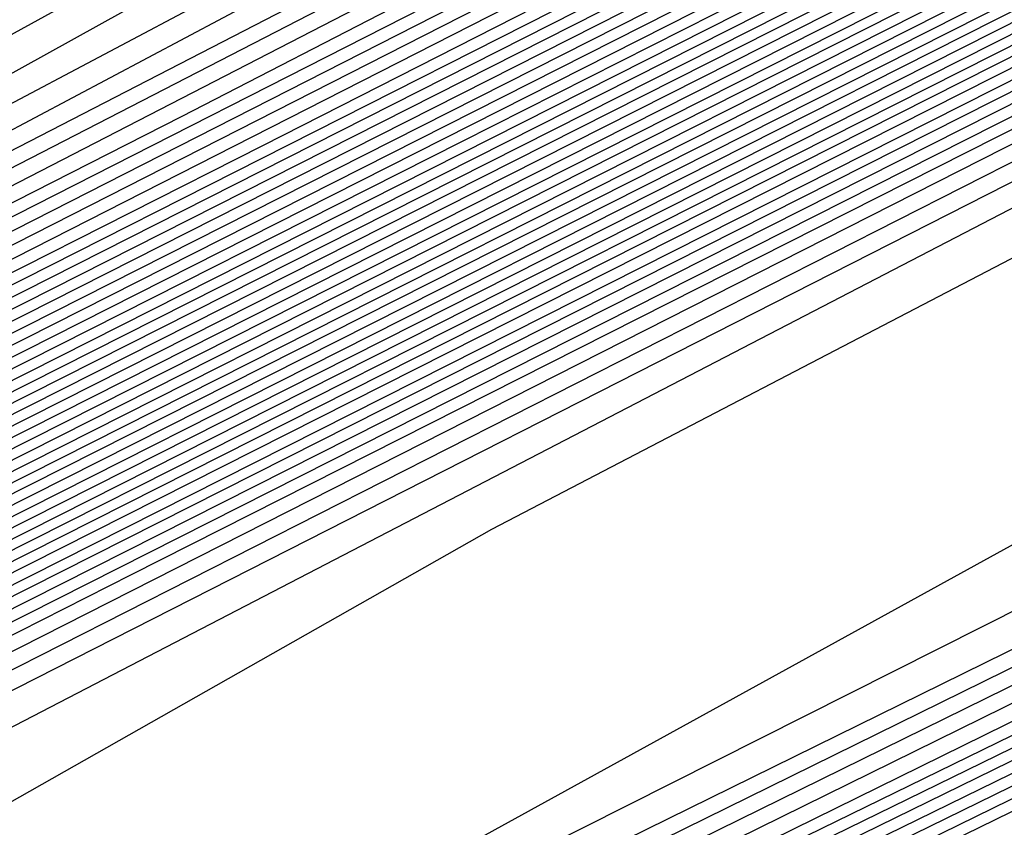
# Model space of a CAD drawing. Extents: x 3249832 to 3255657, y 13789405 to 13793316.
# Tile 531 of 656: x 3254751.65 to 3254753.07, y 13790605.83 to 13790606.99. Entities that reach past the tile are written whole.
import ezdxf

# ---------------------------------------------------------------- set-up
doc = ezdxf.new("R2010")
doc.units = 0
doc.header["$LTSCALE"] = 100
doc.header["$MEASUREMENT"] = 0
for name, color, linetype in [('GRATIO_CON', 10, 'CONTINUOUS'), ('GRATIO_ICON', 7, 'CONTINUOUS'), ('TARGETS_EAST', 7, 'CONTINUOUS')]:
    doc.layers.add(name, color=color, linetype=linetype)

# ---------------------------------------------------------------- blocks, each defined once
blk = doc.blocks.new('Gratio_032316_contours')
at = {"layer": 'GRATIO_CON', "color": 1, "linetype": 'Continuous', "flags": 128}
for points in [[(3254643.9573, 13790552.6097), (3254661.9705, 13790561.3498), (3254683.1246, 13790571.6892), (3254701.0934, 13790580.4969), (3254711.1333, 13790585.4226), (3254714.8321, 13790587.2398), (3254715.3601, 13790587.5029), (3254715.3596, 13790587.5069), (3254715.3595, 13790587.5098), (3254715.3603, 13790587.5104), (3254715.8805, 13790587.7597), (3254719.5093, 13790589.5191), (3254729.3537, 13790594.3022), (3254746.9632, 13790602.8693), (3254767.6581, 13790612.9672), (3254785.2011, 13790621.5892)], [(3254645.7757, 13790553.5142), (3254663.3285, 13790562.0309), (3254683.9419, 13790572.1067), (3254701.4513, 13790580.6909), (3254711.2342, 13790585.4933), (3254714.8385, 13790587.2659), (3254715.3542, 13790587.5212), (3254715.853, 13790587.7617), (3254719.3325, 13790589.4492), (3254728.7721, 13790594.0356), (3254745.6576, 13790602.2505), (3254765.5015, 13790611.9331), (3254782.3232, 13790620.2006)], [(3254647.5941, 13790554.4186), (3254664.6865, 13790562.712), (3254684.7593, 13790572.5235), (3254701.8095, 13790580.8826), (3254711.336, 13790585.5591), (3254714.8458, 13790587.2852), (3254715.348, 13790587.5339), (3254715.8254, 13790587.7641), (3254719.1557, 13790589.3793), (3254728.1905, 13790593.7691), (3254744.3519, 13790601.6317), (3254763.3449, 13790610.8991), (3254779.4453, 13790618.8121)], [(3254651.2308, 13790556.2274), (3254667.4026, 13790564.0741), (3254686.3942, 13790573.3572), (3254702.526, 13790581.266), (3254711.5395, 13790585.6907), (3254714.8603, 13790587.3239), (3254715.3355, 13790587.5594), (3254715.7702, 13790587.7691), (3254718.8022, 13790589.2396), (3254727.0274, 13790593.236), (3254741.7406, 13790600.3941), (3254759.0318, 13790608.8311), (3254773.6894, 13790616.035)], [(3254653.0492, 13790557.1319), (3254668.7606, 13790564.7552), (3254687.2116, 13790573.774), (3254702.8843, 13790581.4577), (3254711.6412, 13790585.7564), (3254714.8676, 13790587.3433), (3254715.3293, 13790587.5721), (3254715.7426, 13790587.7716), (3254718.6254, 13790589.1697), (3254726.4458, 13790592.9695), (3254740.435, 13790599.7753), (3254756.8752, 13790607.7971), (3254770.8115, 13790614.6465), (3254778.5294, 13790618.5309)], [(3254646.2517, 13790553.9528), (3254654.8675, 13790558.0363), (3254670.1186, 13790565.4362), (3254688.0291, 13790574.1908), (3254703.2426, 13790581.6494), (3254711.743, 13790585.8222), (3254714.8749, 13790587.3627), (3254715.3231, 13790587.5848), (3254715.7151, 13790587.774), (3254718.4486, 13790589.0998), (3254725.8643, 13790592.703), (3254739.1294, 13790599.1565), (3254754.7186, 13790606.7631), (3254767.9336, 13790613.258), (3254775.252, 13790616.9413)], [(3254648.3232, 13790554.9771), (3254656.6859, 13790558.9407), (3254671.4766, 13790566.1173), (3254688.8465, 13790574.6076), (3254703.6008, 13790581.8411), (3254711.8447, 13790585.888), (3254714.8821, 13790587.382), (3254715.3169, 13790587.5976), (3254715.6875, 13790587.7765), (3254718.2718, 13790589.03), (3254725.2827, 13790592.4364), (3254737.8237, 13790598.5377), (3254752.562, 13790605.7291), (3254765.0557, 13790611.8694), (3254771.9746, 13790615.3518)], [(3254652.466, 13790557.0257), (3254660.3226, 13790560.7496), (3254674.1927, 13790567.4794), (3254690.4813, 13790575.4413), (3254704.3173, 13790582.2246), (3254712.0482, 13790586.0196), (3254714.8967, 13790587.4207), (3254715.3044, 13790587.623), (3254715.6323, 13790587.7815), (3254717.9183, 13790588.8903), (3254724.1196, 13790591.9033), (3254735.2124, 13790597.3001), (3254748.2489, 13790603.6611), (3254759.2998, 13790609.0924), (3254765.4198, 13790612.1726), (3254767.5973, 13790613.3706), (3254767.8046, 13790613.628), (3254767.8447, 13790613.807), (3254768.8446, 13790614.4523), (3254771.7623, 13790616.0293)], [(3254651.241, 13790556.5836), (3254654.5375, 13790558.0501), (3254662.141, 13790561.654), (3254675.5507, 13790568.1605), (3254691.2988, 13790575.8581), (3254704.6756, 13790582.4163), (3254712.1499, 13790586.0854), (3254714.904, 13790587.4401), (3254715.2982, 13790587.6357), (3254715.6047, 13790587.7839), (3254717.7415, 13790588.8204), (3254723.538, 13790591.6368), (3254733.9068, 13790596.6813), (3254746.0923, 13790602.627), (3254756.4219, 13790607.7038), (3254762.1424, 13790610.583), (3254764.1778, 13790611.7028), (3254764.3715, 13790611.9434), (3254764.4337, 13790612.1232), (3254765.5415, 13790612.8137), (3254768.7386, 13790614.5249), (3254774.566, 13790617.5186)], [(3254651.548, 13790556.8702), (3254653.3699, 13790557.6315), (3254656.6089, 13790559.0744), (3254663.9594, 13790562.5584), (3254676.9087, 13790568.8416), (3254692.1162, 13790576.2749), (3254705.0338, 13790582.608), (3254712.2517, 13790586.1512), (3254714.9112, 13790587.4594), (3254715.292, 13790587.6484), (3254715.5771, 13790587.7864), (3254717.5647, 13790588.7505), (3254722.9564, 13790591.3703), (3254732.6011, 13790596.0625), (3254743.9357, 13790601.593), (3254753.544, 13790606.3153), (3254758.865, 13790608.9934), (3254760.7582, 13790610.035), (3254760.9385, 13790610.2589), (3254761.0228, 13790610.4394), (3254762.2384, 13790611.1751), (3254765.7149, 13790613.0205), (3254772.0375, 13790616.2604)], [(3254678.2668, 13790569.5227), (3254692.9336, 13790576.6918), (3254705.3921, 13790582.7997), (3254712.3534, 13790586.217), (3254714.9185, 13790587.4788), (3254715.2858, 13790587.6612), (3254715.5496, 13790587.7889), (3254717.3879, 13790588.6807), (3254722.3749, 13790591.1037), (3254731.2955, 13790595.4436), (3254741.7791, 13790600.559), (3254750.666, 13790604.9267), (3254755.5876, 13790607.4038), (3254757.3387, 13790608.3672), (3254757.5054, 13790608.5743), (3254757.6118, 13790608.7556), (3254758.9353, 13790609.5366), (3254762.6912, 13790611.5161), (3254769.509, 13790615.0021), (3254777.6739, 13790619.1394)], [(3254680.9828, 13790570.8848), (3254694.5684, 13790577.5253), (3254706.1082, 13790583.1826), (3254712.556, 13790586.3474), (3254714.9315, 13790587.5159), (3254715.271, 13790587.6858), (3254715.2714, 13790587.6881), (3254715.2722, 13790587.6892), (3254715.2732, 13790587.689), (3254715.4944, 13790587.7945), (3254717.0344, 13790588.541), (3254721.2117, 13790590.5707), (3254728.6842, 13790594.206), (3254737.4659, 13790598.491), (3254744.9102, 13790602.1497), (3254749.0328, 13790604.2246), (3254750.4996, 13790605.0316), (3254750.6393, 13790605.2051), (3254750.7899, 13790605.388), (3254752.329, 13790606.2594), (3254756.6438, 13790608.5072), (3254764.4521, 13790612.4857), (3254773.7947, 13790617.2146)], [(3254682.3408, 13790571.5658), (3254695.3858, 13790577.9421), (3254706.4664, 13790583.3743), (3254712.6576, 13790586.4132), (3254714.9386, 13790587.5352), (3254715.2646, 13790587.6983), (3254715.2651, 13790587.7006), (3254715.2659, 13790587.7017), (3254715.267, 13790587.7016), (3254715.4668, 13790587.797), (3254716.8576, 13790588.4711), (3254720.6302, 13790590.3041), (3254727.3786, 13790593.5872), (3254735.3094, 13790597.457), (3254742.0323, 13790600.7611), (3254745.7554, 13790602.635), (3254747.0801, 13790603.3639), (3254747.2062, 13790603.5205), (3254747.379, 13790603.7042), (3254749.0259, 13790604.6209), (3254753.6201, 13790607.0028), (3254761.9237, 13790611.2275), (3254771.8551, 13790616.2521)], [(3254683.6989, 13790572.2469), (3254696.2032, 13790578.3589), (3254706.8246, 13790583.566), (3254712.7593, 13790586.4789), (3254714.9457, 13790587.5545), (3254715.2583, 13790587.7108), (3254715.2588, 13790587.7131), (3254715.2597, 13790587.7142), (3254715.2608, 13790587.7142), (3254715.4392, 13790587.7994), (3254716.6808, 13790588.4013), (3254720.0486, 13790590.0376), (3254726.0729, 13790592.9684), (3254733.1528, 13790596.423), (3254739.1543, 13790599.3726), (3254742.478, 13790601.0454), (3254743.6606, 13790601.6961), (3254743.7731, 13790601.8359), (3254743.968, 13790602.0204), (3254745.7228, 13790602.9823), (3254750.5964, 13790605.4984), (3254759.3952, 13790609.9692), (3254769.9155, 13790615.2897), (3254779.2011, 13790619.9784)], [(3254685.0569, 13790572.928), (3254697.0206, 13790578.7757), (3254707.1829, 13790583.7577), (3254712.8609, 13790586.5447), (3254714.9528, 13790587.5738), (3254715.2519, 13790587.7234), (3254715.2526, 13790587.7256), (3254715.2535, 13790587.7267), (3254715.2546, 13790587.7269), (3254715.4116, 13790587.8019), (3254716.504, 13790588.3314), (3254719.4671, 13790589.7711), (3254724.7673, 13790592.3496), (3254730.9962, 13790595.389), (3254736.2764, 13790597.9841), (3254739.2006, 13790599.4558), (3254740.241, 13790600.0283), (3254740.3401, 13790600.1513), (3254740.5571, 13790600.3366), (3254742.4197, 13790601.3437), (3254747.5727, 13790603.994), (3254756.8668, 13790608.711), (3254767.9759, 13790614.3273), (3254777.7802, 13790619.2776)], [(3254687.7729, 13790574.2901), (3254698.6554, 13790579.6094), (3254707.8993, 13790584.1411), (3254713.0642, 13790586.6762), (3254714.9671, 13790587.6123), (3254715.2393, 13790587.7484), (3254715.24, 13790587.7505), (3254715.241, 13790587.7518), (3254715.2422, 13790587.7521), (3254715.3565, 13790587.8068), (3254716.1504, 13790588.1917), (3254718.3039, 13790589.238), (3254722.156, 13790591.112), (3254726.683, 13790593.3209), (3254730.5206, 13790595.207), (3254732.6458, 13790596.2766), (3254733.4019, 13790596.6927), (3254733.4739, 13790596.7821), (3254733.7351, 13790596.969), (3254735.8135, 13790598.0666), (3254741.5253, 13790600.9852), (3254751.8099, 13790606.1945), (3254764.0967, 13790612.4024), (3254774.9383, 13790617.8759)], [(3254689.131, 13790574.9712), (3254699.4729, 13790580.0262), (3254708.2575, 13790584.3328), (3254713.1658, 13790586.742), (3254714.9742, 13790587.6316), (3254715.2329, 13790587.761), (3254715.2337, 13790587.763), (3254715.2348, 13790587.7643), (3254715.2359, 13790587.7648), (3254715.3289, 13790587.8092), (3254715.9737, 13790588.1218), (3254717.7224, 13790588.9714), (3254720.8504, 13790590.4932), (3254724.5264, 13790592.2869), (3254727.6426, 13790593.8185), (3254729.3684, 13790594.687), (3254729.9824, 13790595.0249), (3254730.0409, 13790595.0975), (3254730.3242, 13790595.2852), (3254732.5104, 13790596.428), (3254738.5016, 13790599.4807), (3254749.2814, 13790604.9363), (3254762.1571, 13790611.44), (3254773.5174, 13790617.1751)], [(3254690.489, 13790575.6522), (3254700.2903, 13790580.443), (3254708.6157, 13790584.5245), (3254713.2674, 13790586.8077), (3254714.9813, 13790587.6509), (3254715.2266, 13790587.7735), (3254715.2275, 13790587.7755), (3254715.2286, 13790587.7768), (3254715.2297, 13790587.7774), (3254715.3013, 13790587.8117), (3254715.7969, 13790588.0519), (3254717.1408, 13790588.7049), (3254719.5447, 13790589.8744), (3254722.3699, 13790591.2529), (3254724.7647, 13790592.4299), (3254726.091, 13790593.0974), (3254726.5629, 13790593.3571), (3254726.6078, 13790593.4129), (3254726.9132, 13790593.6014), (3254729.2072, 13790594.7894), (3254735.4779, 13790597.9763), (3254746.753, 13790603.6781), (3254760.2175, 13790610.4776), (3254772.0965, 13790616.4743)], [(3254744.2245, 13790602.4199), (3254758.2779, 13790609.5152), (3254770.6755, 13790615.7735), (3254778.4112, 13790619.6827)], [(3254687.5981, 13790574.316), (3254694.5631, 13790577.6954), (3254702.7425, 13790581.6935), (3254709.6903, 13790585.0996), (3254713.5723, 13790587.005), (3254715.0027, 13790587.7087), (3254715.2076, 13790587.8111), (3254715.2155, 13790587.8162), (3254715.2646, 13790587.8408), (3254715.3952, 13790587.9046), (3254715.6275, 13790588.0179), (3254715.8997, 13790588.1512), (3254716.1297, 13790588.2654), (3254716.6303, 13790588.5199), (3254719.2939, 13790589.8681), (3254726.4082, 13790593.462), (3254739.168, 13790599.9031), (3254754.3988, 13790607.5903), (3254767.8337, 13790614.3719), (3254776.2164, 13790618.6078)], [(3254651.0069, 13790556.9616), (3254655.5123, 13790559.1072), (3254661.3217, 13790561.894), (3254668.1197, 13790565.1602), (3254674.8023, 13790568.3631), (3254680.0684, 13790570.8643), (3254683.1747, 13790572.3015), (3254685.6089, 13790573.4148), (3254689.4165, 13790575.2204), (3254695.9211, 13790578.3765), (3254703.5599, 13790582.1103), (3254710.0485, 13790585.2913), (3254713.674, 13790587.0708), (3254715.0098, 13790587.728), (3254715.2012, 13790587.8237), (3254715.5767, 13790588.0145), (3254718.1988, 13790589.3384), (3254725.3135, 13790592.9288), (3254738.0825, 13790599.3724), (3254753.3307, 13790607.0675), (3254766.7985, 13790613.8657), (3254775.2332, 13790618.1281)], [(3254651.9652, 13790557.4392), (3254656.6382, 13790559.6653), (3254662.6638, 13790562.5558), (3254669.7147, 13790565.9438), (3254676.6453, 13790569.2668), (3254682.1055, 13790571.8639), (3254685.3036, 13790573.3493), (3254687.6804, 13790574.4392), (3254691.2349, 13790576.1249), (3254697.2791, 13790579.0576), (3254704.3773, 13790582.5271), (3254710.4067, 13790585.483), (3254713.7756, 13790587.1366), (3254715.0169, 13790587.7472), (3254715.1948, 13790587.8363), (3254715.5637, 13790588.0238), (3254718.1399, 13790589.3246), (3254725.1298, 13790592.8522), (3254737.6771, 13790599.1838), (3254752.6727, 13790606.7516), (3254765.9448, 13790613.4511), (3254774.3039, 13790617.6754)], [(3254652.9236, 13790557.9168), (3254657.7641, 13790560.2233), (3254664.0059, 13790563.2177), (3254671.3097, 13790566.7274), (3254678.4883, 13790570.1706), (3254684.1427, 13790572.8635), (3254687.4325, 13790574.3972), (3254689.7518, 13790575.4635), (3254693.0532, 13790577.0293), (3254698.6371, 13790579.7386), (3254705.1948, 13790582.9439), (3254710.7649, 13790585.6747), (3254713.8772, 13790587.2023), (3254715.024, 13790587.7665), (3254715.1884, 13790587.8489), (3254715.5508, 13790588.0331), (3254718.0809, 13790589.3107), (3254724.9462, 13790592.7755), (3254737.2717, 13790598.9953), (3254752.0148, 13790606.4357), (3254765.0911, 13790613.0365), (3254773.3746, 13790617.2228)], [(3254651.3, 13790557.2133), (3254654.8403, 13790558.872), (3254660.0158, 13790561.3394), (3254666.6901, 13790564.5414), (3254674.4997, 13790568.2945), (3254682.1743, 13790571.9781), (3254688.2171, 13790574.8626), (3254691.6904, 13790576.4929), (3254693.8947, 13790577.5121), (3254696.69, 13790578.8381), (3254701.3532, 13790581.1008), (3254706.8296, 13790583.7776), (3254711.4814, 13790586.0581), (3254714.0805, 13790587.3339), (3254715.0382, 13790587.8051), (3254715.1756, 13790587.8741), (3254715.5248, 13790588.0517), (3254717.9631, 13790589.2831), (3254724.5788, 13790592.6221), (3254736.4608, 13790598.6182), (3254750.699, 13790605.8039), (3254763.3837, 13790612.2073), (3254771.5159, 13790616.3175)], [(3254652.1439, 13790557.6356), (3254655.7986, 13790559.3495), (3254661.1417, 13790561.8975), (3254668.0321, 13790565.2032), (3254676.0946, 13790569.078), (3254684.0173, 13790572.8819), (3254690.2542, 13790575.8622), (3254693.8193, 13790577.5407), (3254695.9661, 13790578.5364), (3254698.5083, 13790579.7426), (3254702.7112, 13790581.7819), (3254707.647, 13790584.1944), (3254711.8396, 13790586.2498), (3254714.1821, 13790587.3996), (3254715.0454, 13790587.8244), (3254715.1692, 13790587.8867), (3254715.5119, 13790588.061), (3254717.9042, 13790589.2693), (3254724.3952, 13790592.5454), (3254736.0554, 13790598.4297), (3254750.0411, 13790605.488), (3254762.53, 13790611.7927), (3254770.5866, 13790615.8649), (3254774.8217, 13790618.021)], [(3254692.2914, 13790576.8618), (3254695.9482, 13790578.5886), (3254698.0375, 13790579.5607), (3254700.3267, 13790580.647), (3254704.0693, 13790582.4629), (3254708.4644, 13790584.6112), (3254712.1978, 13790586.4415), (3254714.2838, 13790587.4654), (3254715.0525, 13790587.8436), (3254715.1628, 13790587.899), (3254715.1638, 13790587.9005), (3254715.1651, 13790587.902), (3254715.1662, 13790587.9033), (3254715.5018, 13790588.0733), (3254717.8471, 13790589.2573), (3254724.2124, 13790592.4695), (3254735.6502, 13790598.2414), (3254749.3832, 13790605.1722), (3254761.6763, 13790611.3781), (3254769.6572, 13790615.4123), (3254773.9041, 13790617.5743)], [(3254687.7034, 13790574.6894), (3254694.3286, 13790577.8614), (3254698.0771, 13790579.6365), (3254700.109, 13790580.5851), (3254702.1451, 13790581.5514), (3254705.4273, 13790583.144), (3254709.2818, 13790585.0281), (3254712.556, 13790586.6332), (3254714.3854, 13790587.5311), (3254715.0596, 13790587.8629), (3254715.1564, 13790587.9115), (3254715.1574, 13790587.913), (3254715.1587, 13790587.9145), (3254715.1597, 13790587.9158), (3254715.4888, 13790588.0826), (3254717.7882, 13790589.2435), (3254724.0287, 13790592.3929), (3254735.2448, 13790598.0529), (3254748.7253, 13790604.8563), (3254760.8226, 13790610.9635), (3254768.7279, 13790614.9597), (3254772.9866, 13790617.1276)], [(3254691.3894, 13790576.4969), (3254698.4029, 13790579.8606), (3254702.3349, 13790581.7322), (3254704.2518, 13790582.6337), (3254705.7818, 13790583.3603), (3254708.1433, 13790584.5061), (3254710.9167, 13790585.8617), (3254713.2724, 13790587.0166), (3254714.5887, 13790587.6627), (3254715.0738, 13790587.9014), (3254715.1436, 13790587.9366), (3254715.1446, 13790587.938), (3254715.1458, 13790587.9395), (3254715.1469, 13790587.941), (3254715.4628, 13790588.1013), (3254717.6703, 13790589.2159), (3254723.6614, 13790592.2395), (3254734.4339, 13790597.6758), (3254747.4094, 13790604.2245), (3254759.1152, 13790610.1344), (3254766.8692, 13790614.0544), (3254771.1515, 13790616.2343)], [(3254684.0695, 13790572.9958), (3254693.2324, 13790577.4007), (3254700.4401, 13790580.8601), (3254704.4638, 13790582.78), (3254706.3233, 13790583.658), (3254707.6001, 13790584.2647), (3254709.5014, 13790585.1872), (3254711.7343, 13790586.2788), (3254713.6314, 13790587.2092), (3254714.6921, 13790587.7304), (3254715.0837, 13790587.9238), (3254715.1405, 13790587.9531), (3254715.4499, 13790588.1105), (3254717.6114, 13790589.2021), (3254723.4777, 13790592.1629), (3254734.0285, 13790597.4873), (3254746.7515, 13790603.9086), (3254758.2615, 13790609.7198), (3254765.9399, 13790613.6018), (3254770.2339, 13790615.7876), (3254772.3576, 13790616.8983)], [(3254685.6645, 13790573.7793), (3254695.0754, 13790578.3044), (3254702.4773, 13790581.8597), (3254706.5928, 13790583.8279), (3254708.3947, 13790584.6823), (3254709.4185, 13790585.1691), (3254710.8594, 13790585.8683), (3254712.5517, 13790586.6956), (3254713.9896, 13790587.4009), (3254714.7937, 13790587.7962), (3254715.0908, 13790587.9432), (3254715.1341, 13790587.9658), (3254715.4369, 13790588.1198), (3254717.5524, 13790589.1883), (3254723.294, 13790592.0862), (3254733.6231, 13790597.2988), (3254746.0936, 13790603.5927), (3254757.4078, 13790609.3052), (3254765.0105, 13790613.1491), (3254769.3164, 13790615.3409), (3254771.4825, 13790616.4728)], [(3254687.2595, 13790574.5629), (3254696.9184, 13790579.2082), (3254704.5144, 13790582.8593), (3254708.7217, 13790584.8757), (3254710.4661, 13790585.7067), (3254711.2369, 13790586.0736), (3254712.2174, 13790586.5494), (3254713.3691, 13790587.1124), (3254714.3478, 13790587.5926), (3254714.8953, 13790587.862), (3254715.0978, 13790587.9625), (3254715.1276, 13790587.9785), (3254715.4239, 13790588.1292), (3254717.4935, 13790589.1745), (3254723.1104, 13790592.0095), (3254733.2176, 13790597.1102), (3254745.4357, 13790603.2768), (3254756.5541, 13790608.8906), (3254764.0812, 13790612.6965), (3254768.3988, 13790614.8943), (3254770.6075, 13790616.0472), (3254771.7108, 13790616.6657)], [(3254690.4495, 13790576.13), (3254700.6044, 13790581.0157), (3254708.5888, 13790584.8585), (3254712.9795, 13790586.9715), (3254714.609, 13790587.7553), (3254714.8736, 13790587.8824), (3254714.9335, 13790587.9115), (3254715.004, 13790587.9462), (3254715.0642, 13790587.9761), (3254715.0986, 13790587.9937), (3254715.112, 13790588.0013), (3254715.1148, 13790588.0038), (3254715.3979, 13790588.1479), (3254717.3756, 13790589.147), (3254722.743, 13790591.8562), (3254732.4068, 13790596.7332), (3254744.1198, 13790602.645), (3254754.8468, 13790608.0614), (3254762.2225, 13790611.7913), (3254766.5637, 13790614.0009), (3254768.8573, 13790615.1961), (3254770.0169, 13790615.8415), (3254770.6619, 13790616.237), (3254771.3382, 13790616.6417)], [(3254691.3246, 13790576.5671), (3254701.2561, 13790581.3455), (3254709.0349, 13790585.09), (3254713.3077, 13790587.1475), (3254714.8826, 13790587.9066), (3254715.1084, 13790588.0164), (3254715.3849, 13790588.1572), (3254717.3167, 13790589.1332), (3254722.5594, 13790591.7795), (3254732.0013, 13790596.5446), (3254743.4619, 13790602.3291), (3254753.9931, 13790607.6468), (3254761.2932, 13790611.3386), (3254765.6461, 13790613.5543), (3254767.9823, 13790614.7706), (3254769.17, 13790615.4294), (3254769.8305, 13790615.8319), (3254770.5233, 13790616.2441), (3254771.6468, 13790616.8582)], [(3254692.0922, 13790576.9523), (3254701.7295, 13790581.5891), (3254709.2424, 13790585.2057), (3254713.3647, 13790587.1907), (3254714.8842, 13790587.9231), (3254715.102, 13790588.0291), (3254715.3719, 13790588.1666), (3254717.2577, 13790589.1194), (3254722.3757, 13790591.7029), (3254731.5959, 13790596.3561), (3254742.804, 13790602.0133), (3254753.1394, 13790607.2322), (3254760.3638, 13790610.886), (3254764.7286, 13790613.1076), (3254767.1072, 13790614.345), (3254768.3231, 13790615.0173), (3254768.9992, 13790615.4268), (3254769.7083, 13790615.8466), (3254770.8588, 13790616.474), (3254772.2008, 13790617.2017)], [(3254683.086, 13790572.6396), (3254692.8597, 13790577.3375), (3254702.2029, 13790581.8327), (3254709.4499, 13790585.3213), (3254713.4218, 13790587.234), (3254714.8858, 13790587.9396), (3254715.0956, 13790588.0417), (3254715.359, 13790588.1759), (3254717.1988, 13790589.1056), (3254722.192, 13790591.6262), (3254731.1905, 13790596.1676), (3254742.1461, 13790601.6974), (3254752.2857, 13790606.8176), (3254759.4345, 13790610.4334), (3254763.811, 13790612.6609), (3254766.2321, 13790613.9195), (3254767.4761, 13790614.6052), (3254768.1678, 13790615.0216), (3254768.8934, 13790615.4491), (3254770.0708, 13790616.0899), (3254771.4446, 13790616.8335)], [(3254685.0376, 13790573.6106), (3254694.3948, 13790578.1075), (3254703.1496, 13790582.3192), (3254709.8648, 13790585.5517), (3254713.5359, 13790587.3196), (3254714.8889, 13790587.9721), (3254715.0828, 13790588.0668), (3254715.333, 13790588.1946), (3254717.0809, 13790589.0781), (3254721.8247, 13790591.4729), (3254730.3796, 13790595.7905), (3254740.8302, 13790601.0656), (3254750.5783, 13790605.9885), (3254757.5758, 13790609.5281), (3254761.9759, 13790611.7676), (3254764.482, 13790613.0684), (3254765.7823, 13790613.781), (3254766.5051, 13790614.2114), (3254767.2635, 13790614.6541), (3254768.4947, 13790615.3216), (3254769.9322, 13790616.0971), (3254771.1334, 13790616.7816)], [(3254686.0134, 13790574.0961), (3254695.1623, 13790578.4926), (3254703.623, 13790582.5627), (3254710.0723, 13790585.6672), (3254713.5929, 13790587.3627), (3254714.8905, 13790587.9885), (3254715.0765, 13790588.0794), (3254715.32, 13790588.2039), (3254717.022, 13790589.0643), (3254721.641, 13790591.3962), (3254729.9742, 13790595.602), (3254740.1723, 13790600.7497), (3254749.7246, 13790605.5739), (3254756.6465, 13790609.0755), (3254761.0584, 13790611.3209), (3254763.6069, 13790612.6429), (3254764.9354, 13790613.3689), (3254765.6738, 13790613.8062), (3254766.4486, 13790614.2565), (3254767.7067, 13790614.9375), (3254769.176, 13790615.729), (3254770.4045, 13790616.4267), (3254771.0551, 13790616.8757), (3254771.2495, 13790617.1191)], [(3254739.5144, 13790600.4338), (3254748.8709, 13790605.1593), (3254755.7171, 13790608.6229), (3254760.1408, 13790610.8742), (3254762.7318, 13790612.2173), (3254764.0885, 13790612.9569), (3254764.8424, 13790613.4011), (3254765.6337, 13790613.859), (3254766.9187, 13790614.5533), (3254768.4198, 13790615.3608), (3254769.6756, 13790616.0718), (3254770.3419, 13790616.5275), (3254770.5426, 13790616.7724), (3254770.5188, 13790616.9018), (3254770.4948, 13790617.0077), (3254770.6285, 13790617.1688), (3254771.0611, 13790617.4608), (3254771.8874, 13790617.9361)], [(3254738.8565, 13790600.1179), (3254748.0172, 13790604.7447), (3254754.7878, 13790608.1702), (3254759.2232, 13790610.4276), (3254761.8567, 13790611.7918), (3254763.2415, 13790612.5448), (3254764.011, 13790612.9959), (3254764.8187, 13790613.4615), (3254766.1307, 13790614.1692), (3254767.6636, 13790614.9926), (3254768.9467, 13790615.7168), (3254769.6287, 13790616.1793), (3254769.8357, 13790616.4257), (3254769.8135, 13790616.5541), (3254769.7906, 13790616.6591), (3254769.9282, 13790616.8212), (3254770.3706, 13790617.1177), (3254771.2146, 13790617.6021)], [(3254737.5406, 13790599.4861), (3254746.3098, 13790603.9155), (3254752.9291, 13790607.265), (3254757.3881, 13790609.5342), (3254760.1066, 13790610.9407), (3254761.5477, 13790611.7206), (3254762.3483, 13790612.1857), (3254763.1888, 13790612.6665), (3254764.5547, 13790613.4009), (3254766.1512, 13790614.2562), (3254767.4889, 13790615.007), (3254768.2023, 13790615.4828), (3254768.422, 13790615.7322), (3254768.4029, 13790615.8587), (3254768.3822, 13790615.9618), (3254768.5277, 13790616.1259), (3254768.9896, 13790616.4314), (3254769.8689, 13790616.934), (3254771.0696, 13790617.5904)], [(3254736.8827, 13790599.1702), (3254745.4561, 13790603.5009), (3254751.9998, 13790606.8123), (3254756.4706, 13790609.0875), (3254759.2315, 13790610.5151), (3254760.7008, 13790611.3085), (3254761.517, 13790611.7805), (3254762.3739, 13790612.269), (3254763.7666, 13790613.0167), (3254765.395, 13790613.888), (3254766.76, 13790614.6521), (3254767.489, 13790615.1346), (3254767.7151, 13790615.3855), (3254767.6976, 13790615.511), (3254767.678, 13790615.6132), (3254767.8274, 13790615.7783), (3254768.2991, 13790616.0883), (3254769.1961, 13790616.6), (3254770.4206, 13790617.269), (3254771.8246, 13790618.0255)], [(3254744.6024, 13790603.0863), (3254751.0704, 13790606.3597), (3254755.553, 13790608.6409), (3254758.3565, 13790610.0896), (3254759.8538, 13790610.8964), (3254760.6856, 13790611.3754), (3254761.559, 13790611.8714), (3254762.9786, 13790612.6326), (3254764.6388, 13790613.5198), (3254766.0311, 13790614.2972), (3254766.7758, 13790614.7864), (3254767.0083, 13790615.0388), (3254766.9923, 13790615.1633), (3254766.9738, 13790615.2646), (3254767.1272, 13790615.4307), (3254767.6086, 13790615.7452), (3254768.5233, 13790616.266), (3254769.7716, 13790616.9476), (3254771.2028, 13790617.7187)], [(3254743.7487, 13790602.6718), (3254750.1411, 13790605.9071), (3254754.6355, 13790608.1942), (3254757.4814, 13790609.664), (3254759.0069, 13790610.4843), (3254759.8542, 13790610.9703), (3254760.744, 13790611.4739), (3254762.1906, 13790612.2484), (3254763.8826, 13790613.1516), (3254765.3021, 13790613.9423), (3254766.0626, 13790614.4381), (3254766.3014, 13790614.692), (3254766.287, 13790614.8156), (3254766.2696, 13790614.916), (3254766.4269, 13790615.083), (3254766.9181, 13790615.402), (3254767.8505, 13790615.932), (3254769.1226, 13790616.6262), (3254770.5809, 13790617.4119), (3254772.0656, 13790618.2145)], [(3254742.0413, 13790601.8426), (3254748.2824, 13790605.0018), (3254752.8004, 13790607.3009), (3254755.7312, 13790608.8129), (3254757.3131, 13790609.6601), (3254758.1915, 13790610.16), (3254759.1142, 13790610.6789), (3254760.6146, 13790611.4801), (3254762.3701, 13790612.4152), (3254763.8443, 13790613.2324), (3254764.6362, 13790613.7417), (3254764.8877, 13790613.9986), (3254764.8764, 13790614.1202), (3254764.8612, 13790614.2188), (3254765.0263, 13790614.3878), (3254765.5371, 13790614.7158), (3254766.5049, 13790615.2639), (3254767.8246, 13790615.9835), (3254769.3373, 13790616.7983), (3254770.8773, 13790617.6307), (3254772.2533, 13790618.3962)], [(3254741.1877, 13790601.428), (3254747.3531, 13790604.5492), (3254751.8828, 13790606.8542), (3254754.8562, 13790608.3874), (3254756.4662, 13790609.248), (3254757.3602, 13790609.7548), (3254758.2992, 13790610.2814), (3254759.8265, 13790611.096), (3254761.6139, 13790612.047), (3254763.1154, 13790612.8775), (3254763.923, 13790613.3934), (3254764.1808, 13790613.6518), (3254764.1711, 13790613.7725), (3254764.157, 13790613.8702), (3254764.3261, 13790614.0402), (3254764.8466, 13790614.3727), (3254765.832, 13790614.9299), (3254767.1756, 13790615.6621), (3254768.7154, 13790616.4915), (3254770.2831, 13790617.3387), (3254771.6841, 13790618.1175)], [(3254740.334, 13790601.0134), (3254746.4237, 13790604.0966), (3254750.9652, 13790606.4075), (3254753.9811, 13790607.9618), (3254755.6192, 13790608.8359), (3254756.5288, 13790609.3497), (3254757.4843, 13790609.8838), (3254759.0385, 13790610.7119), (3254760.8577, 13790611.6788), (3254762.3865, 13790612.5226), (3254763.2098, 13790613.0452), (3254763.474, 13790613.3051), (3254763.4658, 13790613.4247), (3254763.4529, 13790613.5216), (3254763.6258, 13790613.6925), (3254764.1561, 13790614.0295), (3254765.1592, 13790614.5958), (3254766.5266, 13790615.3407), (3254768.0936, 13790616.1847), (3254769.689, 13790617.0468), (3254771.1149, 13790617.8388)], [(3254739.4803, 13790600.5988), (3254745.4944, 13790603.644), (3254750.0477, 13790605.9608), (3254753.106, 13790607.5363), (3254754.7723, 13790608.4238), (3254755.6974, 13790608.9446), (3254756.6694, 13790609.4863), (3254758.2505, 13790610.3277), (3254760.1015, 13790611.3106), (3254761.6576, 13790612.1677), (3254762.4966, 13790612.697), (3254762.7671, 13790612.9584), (3254762.7605, 13790613.077), (3254762.7487, 13790613.173), (3254762.9255, 13790613.3449), (3254763.4656, 13790613.6864), (3254764.4864, 13790614.2618), (3254765.8776, 13790615.0193), (3254767.4717, 13790615.8779), (3254769.0948, 13790616.7549), (3254770.5457, 13790617.5601), (3254771.6165, 13790618.2016)], [(3254743.6357, 13790602.7387), (3254748.2126, 13790605.0675), (3254751.3559, 13790606.6852), (3254753.0785, 13790607.5996), (3254754.0347, 13790608.1343), (3254755.0395, 13790608.6913), (3254756.6745, 13790609.5594), (3254758.5891, 13790610.5742), (3254760.1998, 13790611.4578), (3254761.0701, 13790612.0005), (3254761.3534, 13790612.2649), (3254761.3499, 13790612.3816), (3254761.3403, 13790612.4757), (3254761.525, 13790612.6497), (3254762.0846, 13790613.0001), (3254763.1408, 13790613.5938), (3254764.5796, 13790614.3765), (3254766.2281, 13790615.2643), (3254767.9065, 13790616.171), (3254769.4072, 13790617.0027), (3254770.5158, 13790617.6634), (3254771.0877, 13790618.0867)], [(3254742.7064, 13790602.2861), (3254747.295, 13790604.6208), (3254750.4808, 13790606.2596), (3254752.2315, 13790607.1876), (3254753.2034, 13790607.7292), (3254754.2245, 13790608.2938), (3254755.8864, 13790609.1753), (3254757.8329, 13790610.206), (3254759.4708, 13790611.1029), (3254760.3569, 13790611.6523), (3254760.6465, 13790611.9182), (3254760.6446, 13790612.0339), (3254760.6361, 13790612.1271), (3254760.8247, 13790612.302), (3254761.3941, 13790612.657), (3254762.468, 13790613.2597), (3254763.9305, 13790614.0551), (3254765.6062, 13790614.9575), (3254767.3123, 13790615.8791), (3254768.838, 13790616.724), (3254769.9655, 13790617.3943), (3254770.5479, 13790617.8222)], [(3254741.777, 13790601.8334), (3254746.3775, 13790604.1742), (3254749.6057, 13790605.8341), (3254751.3846, 13790606.7755), (3254752.372, 13790607.324), (3254753.4096, 13790607.8962), (3254755.0984, 13790608.7911), (3254757.0767, 13790609.8378), (3254758.7419, 13790610.748), (3254759.6437, 13790611.3041), (3254759.9396, 13790611.5714), (3254759.9393, 13790611.6862), (3254759.9319, 13790611.7785), (3254760.1244, 13790611.9544), (3254760.7036, 13790612.3139), (3254761.7952, 13790612.9257), (3254763.2815, 13790613.7338), (3254764.9844, 13790614.6507), (3254766.7182, 13790615.5871), (3254768.2688, 13790616.4452), (3254769.4152, 13790617.1251), (3254770.0082, 13790617.5577), (3254770.1871, 13790617.7969)], [(3254740.8477, 13790601.3808), (3254745.4599, 13790603.7275), (3254748.7307, 13790605.4085), (3254750.5377, 13790606.3634), (3254751.5407, 13790606.9189), (3254752.5947, 13790607.4987), (3254754.3104, 13790608.407), (3254756.3205, 13790609.4696), (3254758.013, 13790610.3931), (3254758.9305, 13790610.9559), (3254759.2328, 13790611.2247), (3254759.234, 13790611.3385), (3254759.2277, 13790611.4299), (3254759.4242, 13790611.6068), (3254760.0131, 13790611.9707), (3254761.1223, 13790612.5917), (3254762.6325, 13790613.4124), (3254764.3625, 13790614.3439), (3254766.124, 13790615.2952), (3254767.6996, 13790616.1665), (3254768.8649, 13790616.856), (3254769.4684, 13790617.2932), (3254769.6516, 13790617.5333), (3254769.6291, 13790617.6629)]]:
    blk.add_lwpolyline(points, dxfattribs=at)
at = {"layer": 'GRATIO_ICON', "color": 7, "linetype": 'Continuous', "flags": 128}
for points in [[(3254649.4124, 13790555.323), (3254666.0445, 13790563.393), (3254685.5768, 13790572.9403), (3254702.1678, 13790581.0743), (3254711.4377, 13790585.6249), (3254714.8531, 13790587.3046), (3254715.3418, 13790587.5467), (3254715.7978, 13790587.7666), (3254718.979, 13790589.3094), (3254727.609, 13790593.5026), (3254743.0463, 13790601.0129), (3254761.1884, 13790609.8651), (3254776.5674, 13790617.4236)], [(3254650.3946, 13790556.0014), (3254658.5043, 13790559.8452), (3254672.8347, 13790566.7984), (3254689.6639, 13790575.0245), (3254703.9591, 13790582.0328), (3254711.9464, 13790585.9538), (3254714.8894, 13790587.4014), (3254715.3107, 13790587.6103), (3254715.6599, 13790587.779), (3254718.095, 13790588.9601), (3254724.7011, 13790592.1699), (3254736.5181, 13790597.9189), (3254750.4054, 13790604.6951), (3254762.1777, 13790610.4809), (3254768.6972, 13790613.7622), (3254771.0169, 13790615.0384), (3254771.2377, 13790615.3126)], [(3254679.6248, 13790570.2037), (3254693.751, 13790577.1084), (3254705.75, 13790582.9909), (3254712.4544, 13790586.2816), (3254714.9243, 13790587.4967), (3254715.2773, 13790587.6732), (3254715.2777, 13790587.6756), (3254715.2784, 13790587.6767), (3254715.2794, 13790587.6764), (3254715.5219, 13790587.7921), (3254717.2111, 13790588.6109), (3254721.7933, 13790590.8372), (3254729.9899, 13790594.8248), (3254739.6225, 13790599.525), (3254747.7881, 13790603.5382), (3254752.3102, 13790605.8142), (3254753.9192, 13790606.6994), (3254754.0723, 13790606.8897), (3254754.2009, 13790607.0718), (3254755.6321, 13790607.898), (3254759.6675, 13790610.0116), (3254766.9806, 13790613.7439), (3254775.7343, 13790618.177)], [(3254686.4149, 13790573.609), (3254697.838, 13790579.1925), (3254707.5411, 13790583.9494), (3254712.9625, 13790586.6105), (3254714.96, 13790587.593), (3254715.2456, 13790587.7359), (3254715.2463, 13790587.7381), (3254715.2473, 13790587.7393), (3254715.2484, 13790587.7395), (3254715.384, 13790587.8043), (3254716.3272, 13790588.2615), (3254718.8855, 13790589.5045), (3254723.4617, 13790591.7308), (3254728.8396, 13790594.355), (3254733.3985, 13790596.5955), (3254735.9232, 13790597.8662), (3254736.8215, 13790598.3605), (3254736.907, 13790598.4667), (3254737.1461, 13790598.6528), (3254739.1166, 13790599.7051), (3254744.549, 13790602.4896), (3254754.3383, 13790607.4528), (3254766.0363, 13790613.3649), (3254776.3593, 13790618.5768)], [(3254685.7798, 13790573.4116), (3254693.205, 13790577.0144), (3254701.9251, 13790581.2767), (3254709.3321, 13790584.9079), (3254713.4707, 13790586.9393), (3254714.9956, 13790587.6894), (3254715.2139, 13790587.7986), (3254715.2149, 13790587.8005), (3254715.2162, 13790587.8019), (3254715.2173, 13790587.8026), (3254715.2461, 13790587.8166), (3254715.4433, 13790587.9122), (3254715.9777, 13790588.1718), (3254716.9333, 13790588.637), (3254718.0552, 13790589.1862), (3254719.0038, 13790589.6573), (3254719.8847, 13790590.1096), (3254722.5847, 13790591.4891), (3254729.4359, 13790594.9632), (3254741.6976, 13790601.1604), (3254756.3385, 13790608.5526), (3254769.2546, 13790615.0727), (3254777.3138, 13790619.1453)], [(3254650.456, 13790556.7909), (3254653.8819, 13790558.3944), (3254658.8899, 13790560.7814), (3254665.348, 13790563.8795), (3254672.9047, 13790567.5109), (3254680.3313, 13790571.0744), (3254686.1799, 13790573.8631), (3254689.5614, 13790575.445), (3254691.8232, 13790576.4878), (3254694.8716, 13790577.9337), (3254699.9952, 13790580.4197), (3254706.0122, 13790583.3608), (3254711.1231, 13790585.8664), (3254713.9789, 13790587.2681), (3254715.0311, 13790587.7858), (3254715.182, 13790587.8615), (3254715.5378, 13790588.0424), (3254718.022, 13790589.2969), (3254724.7625, 13790592.6988), (3254736.8662, 13790598.8068), (3254751.3569, 13790606.1198), (3254764.2374, 13790612.6219), (3254772.4452, 13790616.7702)], [(3254689.5464, 13790575.5932), (3254696.3658, 13790578.861), (3254700.206, 13790580.6843), (3254702.1804, 13790581.6094), (3254703.9634, 13790582.4559), (3254706.7853, 13790583.8251), (3254710.0993, 13790585.4449), (3254712.9142, 13790586.8249), (3254714.487, 13790587.5969), (3254715.0667, 13790587.8821), (3254715.15, 13790587.924), (3254715.151, 13790587.9255), (3254715.1523, 13790587.927), (3254715.1533, 13790587.9284), (3254715.4758, 13790588.0919), (3254717.7293, 13790589.2297), (3254723.845, 13790592.3162), (3254734.8393, 13790597.8643), (3254748.0673, 13790604.5404), (3254759.9689, 13790610.549), (3254767.7985, 13790614.507), (3254772.069, 13790616.681)], [(3254688.8545, 13790575.3465), (3254698.7614, 13790580.112), (3254706.5516, 13790583.8589), (3254710.8506, 13790585.9236), (3254712.5376, 13790586.731), (3254713.0553, 13790586.9782), (3254713.5756, 13790587.2308), (3254714.1868, 13790587.5298), (3254714.7063, 13790587.7849), (3254714.9972, 13790587.9284), (3254715.1051, 13790587.9822), (3254715.1213, 13790587.9913), (3254715.4109, 13790588.1386), (3254717.4346, 13790589.1608), (3254722.9267, 13790591.9329), (3254732.8122, 13790596.9217), (3254744.7777, 13790602.9609), (3254755.7004, 13790608.476), (3254763.1518, 13790612.2439), (3254767.4812, 13790614.4476), (3254769.7324, 13790615.6217), (3254770.8638, 13790616.2536), (3254771.4933, 13790616.6422)], [(3254684.0618, 13790573.1252), (3254693.6273, 13790577.7228), (3254702.6763, 13790582.0764), (3254709.6574, 13790585.437), (3254713.4789, 13790587.2772), (3254714.8874, 13790587.9561), (3254715.0892, 13790588.0544), (3254715.346, 13790588.1853), (3254717.1399, 13790589.0918), (3254722.0083, 13790591.5495), (3254730.785, 13790595.979), (3254741.4882, 13790601.3815), (3254751.432, 13790606.4031), (3254758.5051, 13790609.9807), (3254762.8935, 13790612.2142), (3254765.357, 13790613.4939), (3254766.6292, 13790614.1931), (3254767.3365, 13790614.6165), (3254768.0785, 13790615.0516), (3254769.2828, 13790615.7057), (3254770.6884, 13790616.4653), (3254771.8624, 13790617.1365)], [(3254738.1985, 13790599.802), (3254747.1635, 13790604.3301), (3254753.8585, 13790607.7176), (3254758.3057, 13790609.9809), (3254760.9817, 13790611.3662), (3254762.3946, 13790612.1327), (3254763.1797, 13790612.5908), (3254764.0038, 13790613.064), (3254765.3427, 13790613.785), (3254766.9074, 13790614.6244), (3254768.2178, 13790615.3619), (3254768.9155, 13790615.831), (3254769.1289, 13790616.079), (3254769.1082, 13790616.2064), (3254769.0864, 13790616.3104), (3254769.228, 13790616.4736), (3254769.6801, 13790616.7746), (3254770.5417, 13790617.2681), (3254771.7187, 13790617.9118)], [(3254742.895, 13790602.2572), (3254749.2118, 13790605.4545), (3254753.7179, 13790607.7475), (3254756.6063, 13790609.2385), (3254758.16, 13790610.0722), (3254759.0229, 13790610.5651), (3254759.9291, 13790611.0764), (3254761.4026, 13790611.8643), (3254763.1263, 13790612.7834), (3254764.5732, 13790613.5873), (3254765.3494, 13790614.0899), (3254765.5945, 13790614.3453), (3254765.5817, 13790614.4679), (3254765.5654, 13790614.5674), (3254765.7266, 13790614.7354), (3254766.2276, 13790615.0589), (3254767.1777, 13790615.5979), (3254768.4736, 13790616.3048), (3254769.9591, 13790617.1051), (3254771.4714, 13790617.9226)], [(3254744.5651, 13790603.1913), (3254749.1301, 13790605.5142), (3254752.231, 13790607.1107), (3254753.9254, 13790608.0117), (3254754.8661, 13790608.5394), (3254755.8544, 13790609.0888), (3254757.4625, 13790609.9436), (3254759.3453, 13790610.9424), (3254760.9287, 13790611.8128), (3254761.7833, 13790612.3488), (3254762.0602, 13790612.6116), (3254762.0552, 13790612.7293), (3254762.0445, 13790612.8244), (3254762.2253, 13790612.9973), (3254762.7751, 13790613.3433), (3254763.8136, 13790613.9278), (3254765.2286, 13790614.6979), (3254766.8499, 13790615.5711), (3254768.5006, 13790616.4629), (3254769.9765, 13790617.2814), (3254771.0662, 13790617.9325), (3254771.6275, 13790618.3512)]]:
    blk.add_lwpolyline(points, dxfattribs=at)

msp = doc.modelspace()

# ---------------------------------------------------------------- block references
at = {"layer": 'TARGETS_EAST'}
msp.add_blockref('Gratio_032316_contours', (0, 0), dxfattribs=at)

doc.saveas('drawing.dxf')
